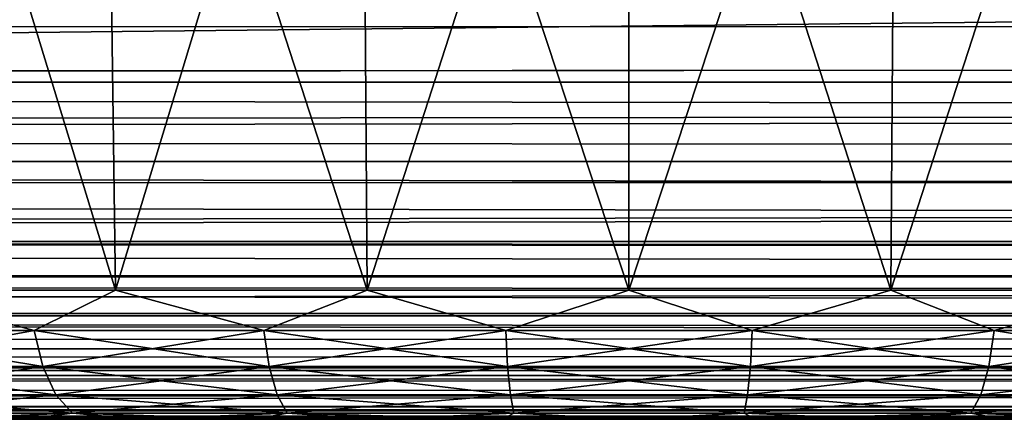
# Model space of a CAD drawing. Header units: millimetres. Extents: x -55 to 55, y -4 to 85.
# Tile 288 of 656: x -26.139 to -24.299, y -4 to -3.252. Entities that reach past the tile are written whole.
import ezdxf

# ---------------------------------------------------------------- set-up
doc = ezdxf.new("R2010")
doc.units = ezdxf.units.MM
doc.header["$LTSCALE"] = 116.785152
for name, color, linetype in [('1102', 7, 'CONTINUOUS'), ('1107', 7, 'CONTINUOUS'), ('1117', 7, 'CONTINUOUS'), ('1118', 7, 'CONTINUOUS'), ('30', 7, 'CONTINUOUS'), ('307', 7, 'CONTINUOUS'), ('31', 7, 'CONTINUOUS'), ('311', 7, 'CONTINUOUS'), ('33', 7, 'CONTINUOUS'), ('333', 7, 'CONTINUOUS'), ('857', 7, 'CONTINUOUS'), ('867', 7, 'CONTINUOUS')]:
    doc.layers.add(name, color=color, linetype=linetype)

msp = doc.modelspace()

# ---------------------------------------------------------------- linework, layer by layer
at = {"layer": '1102', "color": 7, "linetype": 'CONTINUOUS'}
for points in [[(-26.3936, -3.7587, 2.0857), (-25.9599, -3.7587, 2.3175), (-26.423, -2.2413, 2.1297), (-26.3936, -3.7587, 2.0857)], [(-26.423, -2.2413, 2.1297), (-25.9599, -3.7587, 2.3175), (-25.9802, -2.2413, 2.3664), (-26.423, -2.2413, 2.1297)], [(-25.9599, -3.7587, 2.3175), (-25.4894, -3.7587, 2.4602), (-25.9802, -2.2413, 2.3664), (-25.9599, -3.7587, 2.3175)], [(-25.9802, -2.2413, 2.3664), (-25.4894, -3.7587, 2.4602), (-25.4997, -2.2413, 2.5122), (-25.9802, -2.2413, 2.3664)], [(-25.4997, -2.2413, 2.5122), (-25, -3.7587, 2.5084), (-25, -2.2413, 2.5614), (-25.4997, -2.2413, 2.5122)], [(-25.4894, -3.7587, 2.4602), (-25, -3.7587, 2.5084), (-25.4997, -2.2413, 2.5122), (-25.4894, -3.7587, 2.4602)], [(-25, -3.7587, 2.5084), (-24.5106, -3.7587, 2.4602), (-25, -2.2413, 2.5614), (-25, -3.7587, 2.5084)], [(-25, -2.2413, 2.5614), (-24.5106, -3.7587, 2.4602), (-24.5003, -2.2413, 2.5122), (-25, -2.2413, 2.5614)], [(-24.5106, -3.7587, 2.4602), (-24.0401, -3.7587, 2.3175), (-24.5003, -2.2413, 2.5122), (-24.5106, -3.7587, 2.4602)], [(-24.5003, -2.2413, 2.5122), (-24.0401, -3.7587, 2.3175), (-24.0198, -2.2413, 2.3664), (-24.5003, -2.2413, 2.5122)]]:
    msp.add_3dface(points, dxfattribs=at)
at = {"layer": '1107', "color": 7, "linetype": 'CONTINUOUS'}
for points in [[(-25.9802, -2.2413, -2.3664), (-26.3936, -3.7587, -2.0857), (-26.423, -2.2413, -2.1297), (-25.9802, -2.2413, -2.3664)], [(-25.9599, -3.7587, -2.3175), (-26.3936, -3.7587, -2.0857), (-25.9802, -2.2413, -2.3664), (-25.9599, -3.7587, -2.3175)], [(-25.4997, -2.2413, -2.5122), (-25.9599, -3.7587, -2.3175), (-25.9802, -2.2413, -2.3664), (-25.4997, -2.2413, -2.5122)], [(-25.4894, -3.7587, -2.4602), (-25.9599, -3.7587, -2.3175), (-25.4997, -2.2413, -2.5122), (-25.4894, -3.7587, -2.4602)], [(-25, -2.2413, -2.5614), (-25.4894, -3.7587, -2.4602), (-25.4997, -2.2413, -2.5122), (-25, -2.2413, -2.5614)], [(-25, -3.7587, -2.5084), (-25.4894, -3.7587, -2.4602), (-25, -2.2413, -2.5614), (-25, -3.7587, -2.5084)], [(-24.5003, -2.2413, -2.5122), (-25, -3.7587, -2.5084), (-25, -2.2413, -2.5614), (-24.5003, -2.2413, -2.5122)], [(-24.5106, -3.7587, -2.4602), (-25, -3.7587, -2.5084), (-24.5003, -2.2413, -2.5122), (-24.5106, -3.7587, -2.4602)], [(-24.0198, -2.2413, -2.3664), (-24.5106, -3.7587, -2.4602), (-24.5003, -2.2413, -2.5122), (-24.0198, -2.2413, -2.3664)], [(-24.0401, -3.7587, -2.3175), (-24.5106, -3.7587, -2.4602), (-24.0198, -2.2413, -2.3664), (-24.0401, -3.7587, -2.3175)]]:
    msp.add_3dface(points, dxfattribs=at)
at = {"layer": '1117', "color": 7, "linetype": 'CONTINUOUS'}
for points in [[(-26.3936, -3.7587, 2.0857), (-26.503, -3.8339, 1.9903), (-26.1117, -3.8339, 2.2326), (-26.3936, -3.7587, 2.0857)], [(-25.9599, -3.7587, 2.3175), (-26.3936, -3.7587, 2.0857), (-26.1117, -3.8339, 2.2326), (-25.9599, -3.7587, 2.3175)], [(-25.9599, -3.7587, 2.3175), (-26.1117, -3.8339, 2.2326), (-25.6825, -3.8339, 2.3989), (-25.9599, -3.7587, 2.3175)], [(-25.4894, -3.7587, 2.4602), (-25.9599, -3.7587, 2.3175), (-25.6825, -3.8339, 2.3989), (-25.4894, -3.7587, 2.4602)], [(-25.4894, -3.7587, 2.4602), (-25.6825, -3.8339, 2.3989), (-25.2301, -3.8339, 2.4835), (-25.4894, -3.7587, 2.4602)], [(-25, -3.7587, 2.5084), (-25.4894, -3.7587, 2.4602), (-25.2301, -3.8339, 2.4835), (-25, -3.7587, 2.5084)], [(-25, -3.7587, 2.5084), (-25.2301, -3.8339, 2.4835), (-24.7699, -3.8339, 2.4835), (-25, -3.7587, 2.5084)], [(-24.5106, -3.7587, 2.4602), (-25, -3.7587, 2.5084), (-24.7699, -3.8339, 2.4835), (-24.5106, -3.7587, 2.4602)], [(-24.5106, -3.7587, 2.4602), (-24.7699, -3.8339, 2.4835), (-24.3175, -3.8339, 2.3989), (-24.5106, -3.7587, 2.4602)], [(-24.0401, -3.7587, 2.3175), (-24.5106, -3.7587, 2.4602), (-24.3175, -3.8339, 2.3989), (-24.0401, -3.7587, 2.3175)], [(-24.0401, -3.7587, 2.3175), (-24.3175, -3.8339, 2.3989), (-23.8883, -3.8339, 2.2326), (-24.0401, -3.7587, 2.3175)], [(-26.503, -3.8339, 1.9903), (-26.0955, -3.9012, 2.2), (-26.1117, -3.8339, 2.2326), (-26.503, -3.8339, 1.9903)], [(-26.4811, -3.9012, 1.9613), (-26.0955, -3.9012, 2.2), (-26.503, -3.8339, 1.9903), (-26.4811, -3.9012, 1.9613)], [(-26.1117, -3.8339, 2.2326), (-25.6726, -3.9012, 2.3638), (-25.6825, -3.8339, 2.3989), (-26.1117, -3.8339, 2.2326)], [(-26.0955, -3.9012, 2.2), (-25.6726, -3.9012, 2.3638), (-26.1117, -3.8339, 2.2326), (-26.0955, -3.9012, 2.2)], [(-25.6825, -3.8339, 2.3989), (-25.2268, -3.9012, 2.4472), (-25.2301, -3.8339, 2.4835), (-25.6825, -3.8339, 2.3989)], [(-25.6726, -3.9012, 2.3638), (-25.2268, -3.9012, 2.4472), (-25.6825, -3.8339, 2.3989), (-25.6726, -3.9012, 2.3638)], [(-25.2301, -3.8339, 2.4835), (-24.7732, -3.9012, 2.4472), (-24.7699, -3.8339, 2.4835), (-25.2301, -3.8339, 2.4835)], [(-25.2268, -3.9012, 2.4472), (-24.7732, -3.9012, 2.4472), (-25.2301, -3.8339, 2.4835), (-25.2268, -3.9012, 2.4472)], [(-24.7732, -3.9012, 2.4472), (-24.3274, -3.9012, 2.3638), (-24.7699, -3.8339, 2.4835), (-24.7732, -3.9012, 2.4472)], [(-24.7699, -3.8339, 2.4835), (-24.3274, -3.9012, 2.3638), (-24.3175, -3.8339, 2.3989), (-24.7699, -3.8339, 2.4835)], [(-24.3274, -3.9012, 2.3638), (-23.9045, -3.9012, 2.2), (-24.3175, -3.8339, 2.3989), (-24.3274, -3.9012, 2.3638)], [(-24.3175, -3.8339, 2.3989), (-23.9045, -3.9012, 2.2), (-23.8883, -3.8339, 2.2326), (-24.3175, -3.8339, 2.3989)], [(-26.4811, -3.9012, 1.9613), (-26.0709, -3.9544, 2.1507), (-26.0955, -3.9012, 2.2), (-26.4811, -3.9012, 1.9613)], [(-26.4479, -3.9544, 1.9173), (-26.0709, -3.9544, 2.1507), (-26.4811, -3.9012, 1.9613), (-26.4479, -3.9544, 1.9173)], [(-26.0709, -3.9544, 2.1507), (-25.6575, -3.9544, 2.3108), (-26.0955, -3.9012, 2.2), (-26.0709, -3.9544, 2.1507)], [(-26.0955, -3.9012, 2.2), (-25.6575, -3.9544, 2.3108), (-25.6726, -3.9012, 2.3638), (-26.0955, -3.9012, 2.2)], [(-25.6575, -3.9544, 2.3108), (-25.2217, -3.9544, 2.3923), (-25.6726, -3.9012, 2.3638), (-25.6575, -3.9544, 2.3108)], [(-25.6726, -3.9012, 2.3638), (-25.2217, -3.9544, 2.3923), (-25.2268, -3.9012, 2.4472), (-25.6726, -3.9012, 2.3638)], [(-25.2268, -3.9012, 2.4472), (-24.7783, -3.9544, 2.3923), (-24.7732, -3.9012, 2.4472), (-25.2268, -3.9012, 2.4472)], [(-25.2217, -3.9544, 2.3923), (-24.7783, -3.9544, 2.3923), (-25.2268, -3.9012, 2.4472), (-25.2217, -3.9544, 2.3923)], [(-24.7783, -3.9544, 2.3923), (-24.3425, -3.9544, 2.3108), (-24.7732, -3.9012, 2.4472), (-24.7783, -3.9544, 2.3923)], [(-24.7732, -3.9012, 2.4472), (-24.3425, -3.9544, 2.3108), (-24.3274, -3.9012, 2.3638), (-24.7732, -3.9012, 2.4472)], [(-24.3425, -3.9544, 2.3108), (-23.9291, -3.9544, 2.1507), (-24.3274, -3.9012, 2.3638), (-24.3425, -3.9544, 2.3108)], [(-24.3274, -3.9012, 2.3638), (-23.9291, -3.9544, 2.1507), (-23.9045, -3.9012, 2.2), (-24.3274, -3.9012, 2.3638)], [(-26.4065, -3.9884, 1.8625), (-26.0403, -3.9884, 2.0893), (-26.4479, -3.9544, 1.9173), (-26.4065, -3.9884, 1.8625)], [(-26.4479, -3.9544, 1.9173), (-26.0403, -3.9884, 2.0893), (-26.0709, -3.9544, 2.1507), (-26.4479, -3.9544, 1.9173)], [(-26.0403, -3.9884, 2.0893), (-25.6387, -3.9884, 2.2449), (-26.0709, -3.9544, 2.1507), (-26.0403, -3.9884, 2.0893)], [(-26.0709, -3.9544, 2.1507), (-25.6387, -3.9884, 2.2449), (-25.6575, -3.9544, 2.3108), (-26.0709, -3.9544, 2.1507)], [(-25.6575, -3.9544, 2.3108), (-25.2153, -3.9884, 2.324), (-25.2217, -3.9544, 2.3923), (-25.6575, -3.9544, 2.3108)], [(-25.6387, -3.9884, 2.2449), (-25.2153, -3.9884, 2.324), (-25.6575, -3.9544, 2.3108), (-25.6387, -3.9884, 2.2449)], [(-25.2217, -3.9544, 2.3923), (-24.7847, -3.9884, 2.324), (-24.7783, -3.9544, 2.3923), (-25.2217, -3.9544, 2.3923)], [(-25.2153, -3.9884, 2.324), (-24.7847, -3.9884, 2.324), (-25.2217, -3.9544, 2.3923), (-25.2153, -3.9884, 2.324)], [(-24.7847, -3.9884, 2.324), (-24.3613, -3.9884, 2.2449), (-24.7783, -3.9544, 2.3923), (-24.7847, -3.9884, 2.324)], [(-24.7783, -3.9544, 2.3923), (-24.3613, -3.9884, 2.2449), (-24.3425, -3.9544, 2.3108), (-24.7783, -3.9544, 2.3923)], [(-24.3613, -3.9884, 2.2449), (-23.9597, -3.9884, 2.0893), (-24.3425, -3.9544, 2.3108), (-24.3613, -3.9884, 2.2449)], [(-24.3425, -3.9544, 2.3108), (-23.9597, -3.9884, 2.0893), (-23.9291, -3.9544, 2.1507), (-24.3425, -3.9544, 2.3108)], [(-26.3276, -4, 1.8272), (-26.1293, -4, 1.956), (-26.4065, -3.9884, 1.8625), (-26.3276, -4, 1.8272)], [(-26.4065, -3.9884, 1.8625), (-26.1293, -4, 1.956), (-26.0403, -3.9884, 2.0893), (-26.4065, -3.9884, 1.8625)], [(-26.1293, -4, 1.956), (-25.9187, -4, 2.0633), (-26.0403, -3.9884, 2.0893), (-26.1293, -4, 1.956)], [(-26.0403, -3.9884, 2.0893), (-25.698, -4, 2.148), (-25.6387, -3.9884, 2.2449), (-26.0403, -3.9884, 2.0893)], [(-25.9187, -4, 2.0633), (-25.698, -4, 2.148), (-26.0403, -3.9884, 2.0893), (-25.9187, -4, 2.0633)], [(-25.698, -4, 2.148), (-25.4696, -4, 2.2092), (-25.6387, -3.9884, 2.2449), (-25.698, -4, 2.148)], [(-25.4696, -4, 2.2092), (-25.2361, -4, 2.2462), (-25.6387, -3.9884, 2.2449), (-25.4696, -4, 2.2092)], [(-25.6387, -3.9884, 2.2449), (-25.2361, -4, 2.2462), (-25.2153, -3.9884, 2.324), (-25.6387, -3.9884, 2.2449)], [(-25.2361, -4, 2.2462), (-25, -4, 2.2586), (-25.2153, -3.9884, 2.324), (-25.2361, -4, 2.2462)], [(-25.2153, -3.9884, 2.324), (-25, -4, 2.2586), (-24.7847, -3.9884, 2.324), (-25.2153, -3.9884, 2.324)], [(-25, -4, 2.2586), (-24.7639, -4, 2.2462), (-24.7847, -3.9884, 2.324), (-25, -4, 2.2586)], [(-24.7639, -4, 2.2462), (-24.5304, -4, 2.2092), (-24.7847, -3.9884, 2.324), (-24.7639, -4, 2.2462)], [(-24.7847, -3.9884, 2.324), (-24.5304, -4, 2.2092), (-24.3613, -3.9884, 2.2449), (-24.7847, -3.9884, 2.324)], [(-24.5304, -4, 2.2092), (-24.302, -4, 2.148), (-24.3613, -3.9884, 2.2449), (-24.5304, -4, 2.2092)], [(-24.3613, -3.9884, 2.2449), (-24.0813, -4, 2.0633), (-23.9597, -3.9884, 2.0893), (-24.3613, -3.9884, 2.2449)], [(-24.302, -4, 2.148), (-24.0813, -4, 2.0633), (-24.3613, -3.9884, 2.2449), (-24.302, -4, 2.148)]]:
    msp.add_3dface(points, dxfattribs=at)
at = {"layer": '1118', "color": 7, "linetype": 'CONTINUOUS'}
for points in [[(-26.3936, -3.7587, -2.0857), (-26.1117, -3.8339, -2.2326), (-26.503, -3.8339, -1.9903), (-26.3936, -3.7587, -2.0857)], [(-26.3936, -3.7587, -2.0857), (-25.9599, -3.7587, -2.3175), (-26.1117, -3.8339, -2.2326), (-26.3936, -3.7587, -2.0857)], [(-25.9599, -3.7587, -2.3175), (-25.6825, -3.8339, -2.3989), (-26.1117, -3.8339, -2.2326), (-25.9599, -3.7587, -2.3175)], [(-25.9599, -3.7587, -2.3175), (-25.4894, -3.7587, -2.4602), (-25.6825, -3.8339, -2.3989), (-25.9599, -3.7587, -2.3175)], [(-25.4894, -3.7587, -2.4602), (-25.2301, -3.8339, -2.4835), (-25.6825, -3.8339, -2.3989), (-25.4894, -3.7587, -2.4602)], [(-25.4894, -3.7587, -2.4602), (-25, -3.7587, -2.5084), (-25.2301, -3.8339, -2.4835), (-25.4894, -3.7587, -2.4602)], [(-25, -3.7587, -2.5084), (-24.7699, -3.8339, -2.4835), (-25.2301, -3.8339, -2.4835), (-25, -3.7587, -2.5084)], [(-25, -3.7587, -2.5084), (-24.5106, -3.7587, -2.4602), (-24.7699, -3.8339, -2.4835), (-25, -3.7587, -2.5084)], [(-24.5106, -3.7587, -2.4602), (-24.3175, -3.8339, -2.3989), (-24.7699, -3.8339, -2.4835), (-24.5106, -3.7587, -2.4602)], [(-24.5106, -3.7587, -2.4602), (-24.0401, -3.7587, -2.3175), (-24.3175, -3.8339, -2.3989), (-24.5106, -3.7587, -2.4602)], [(-24.0401, -3.7587, -2.3175), (-23.8883, -3.8339, -2.2326), (-24.3175, -3.8339, -2.3989), (-24.0401, -3.7587, -2.3175)], [(-26.1117, -3.8339, -2.2326), (-26.4811, -3.9012, -1.9613), (-26.503, -3.8339, -1.9903), (-26.1117, -3.8339, -2.2326)], [(-26.0955, -3.9012, -2.2), (-26.4811, -3.9012, -1.9613), (-26.1117, -3.8339, -2.2326), (-26.0955, -3.9012, -2.2)], [(-25.6825, -3.8339, -2.3989), (-26.0955, -3.9012, -2.2), (-26.1117, -3.8339, -2.2326), (-25.6825, -3.8339, -2.3989)], [(-25.6726, -3.9012, -2.3638), (-26.0955, -3.9012, -2.2), (-25.6825, -3.8339, -2.3989), (-25.6726, -3.9012, -2.3638)], [(-25.2301, -3.8339, -2.4835), (-25.6726, -3.9012, -2.3638), (-25.6825, -3.8339, -2.3989), (-25.2301, -3.8339, -2.4835)], [(-25.2268, -3.9012, -2.4472), (-25.6726, -3.9012, -2.3638), (-25.2301, -3.8339, -2.4835), (-25.2268, -3.9012, -2.4472)], [(-24.7699, -3.8339, -2.4835), (-25.2268, -3.9012, -2.4472), (-25.2301, -3.8339, -2.4835), (-24.7699, -3.8339, -2.4835)], [(-24.7732, -3.9012, -2.4472), (-25.2268, -3.9012, -2.4472), (-24.7699, -3.8339, -2.4835), (-24.7732, -3.9012, -2.4472)], [(-24.3274, -3.9012, -2.3638), (-24.7732, -3.9012, -2.4472), (-24.3175, -3.8339, -2.3989), (-24.3274, -3.9012, -2.3638)], [(-24.3175, -3.8339, -2.3989), (-24.7732, -3.9012, -2.4472), (-24.7699, -3.8339, -2.4835), (-24.3175, -3.8339, -2.3989)], [(-23.9045, -3.9012, -2.2), (-24.3274, -3.9012, -2.3638), (-23.8883, -3.8339, -2.2326), (-23.9045, -3.9012, -2.2)], [(-23.8883, -3.8339, -2.2326), (-24.3274, -3.9012, -2.3638), (-24.3175, -3.8339, -2.3989), (-23.8883, -3.8339, -2.2326)], [(-26.0955, -3.9012, -2.2), (-26.4479, -3.9544, -1.9173), (-26.4811, -3.9012, -1.9613), (-26.0955, -3.9012, -2.2)], [(-26.0709, -3.9544, -2.1507), (-26.4479, -3.9544, -1.9173), (-26.0955, -3.9012, -2.2), (-26.0709, -3.9544, -2.1507)], [(-25.6726, -3.9012, -2.3638), (-26.0709, -3.9544, -2.1507), (-26.0955, -3.9012, -2.2), (-25.6726, -3.9012, -2.3638)], [(-25.6575, -3.9544, -2.3108), (-26.0709, -3.9544, -2.1507), (-25.6726, -3.9012, -2.3638), (-25.6575, -3.9544, -2.3108)], [(-25.2268, -3.9012, -2.4472), (-25.6575, -3.9544, -2.3108), (-25.6726, -3.9012, -2.3638), (-25.2268, -3.9012, -2.4472)], [(-25.2217, -3.9544, -2.3923), (-25.6575, -3.9544, -2.3108), (-25.2268, -3.9012, -2.4472), (-25.2217, -3.9544, -2.3923)], [(-24.7732, -3.9012, -2.4472), (-25.2217, -3.9544, -2.3923), (-25.2268, -3.9012, -2.4472), (-24.7732, -3.9012, -2.4472)], [(-24.7783, -3.9544, -2.3923), (-25.2217, -3.9544, -2.3923), (-24.7732, -3.9012, -2.4472), (-24.7783, -3.9544, -2.3923)], [(-24.3425, -3.9544, -2.3108), (-24.7783, -3.9544, -2.3923), (-24.3274, -3.9012, -2.3638), (-24.3425, -3.9544, -2.3108)], [(-24.3274, -3.9012, -2.3638), (-24.7783, -3.9544, -2.3923), (-24.7732, -3.9012, -2.4472), (-24.3274, -3.9012, -2.3638)], [(-23.9291, -3.9544, -2.1507), (-24.3425, -3.9544, -2.3108), (-23.9045, -3.9012, -2.2), (-23.9291, -3.9544, -2.1507)], [(-23.9045, -3.9012, -2.2), (-24.3425, -3.9544, -2.3108), (-24.3274, -3.9012, -2.3638), (-23.9045, -3.9012, -2.2)], [(-26.0709, -3.9544, -2.1507), (-26.4065, -3.9884, -1.8625), (-26.4479, -3.9544, -1.9173), (-26.0709, -3.9544, -2.1507)], [(-26.0403, -3.9884, -2.0893), (-26.4065, -3.9884, -1.8625), (-26.0709, -3.9544, -2.1507), (-26.0403, -3.9884, -2.0893)], [(-25.6575, -3.9544, -2.3108), (-26.0403, -3.9884, -2.0893), (-26.0709, -3.9544, -2.1507), (-25.6575, -3.9544, -2.3108)], [(-25.6387, -3.9884, -2.2449), (-26.0403, -3.9884, -2.0893), (-25.6575, -3.9544, -2.3108), (-25.6387, -3.9884, -2.2449)], [(-25.2217, -3.9544, -2.3923), (-25.6387, -3.9884, -2.2449), (-25.6575, -3.9544, -2.3108), (-25.2217, -3.9544, -2.3923)], [(-25.2153, -3.9884, -2.324), (-25.6387, -3.9884, -2.2449), (-25.2217, -3.9544, -2.3923), (-25.2153, -3.9884, -2.324)], [(-24.7783, -3.9544, -2.3923), (-25.2153, -3.9884, -2.324), (-25.2217, -3.9544, -2.3923), (-24.7783, -3.9544, -2.3923)], [(-24.7847, -3.9884, -2.324), (-25.2153, -3.9884, -2.324), (-24.7783, -3.9544, -2.3923), (-24.7847, -3.9884, -2.324)], [(-24.3613, -3.9884, -2.2449), (-24.7847, -3.9884, -2.324), (-24.3425, -3.9544, -2.3108), (-24.3613, -3.9884, -2.2449)], [(-24.3425, -3.9544, -2.3108), (-24.7847, -3.9884, -2.324), (-24.7783, -3.9544, -2.3923), (-24.3425, -3.9544, -2.3108)], [(-23.9597, -3.9884, -2.0893), (-24.3613, -3.9884, -2.2449), (-23.9291, -3.9544, -2.1507), (-23.9597, -3.9884, -2.0893)], [(-23.9291, -3.9544, -2.1507), (-24.3613, -3.9884, -2.2449), (-24.3425, -3.9544, -2.3108), (-23.9291, -3.9544, -2.1507)], [(-26.0403, -3.9884, -2.0893), (-26.3276, -4, -1.8272), (-26.4065, -3.9884, -1.8625), (-26.0403, -3.9884, -2.0893)], [(-26.1293, -4, -1.956), (-26.3276, -4, -1.8272), (-26.0403, -3.9884, -2.0893), (-26.1293, -4, -1.956)], [(-25.9187, -4, -2.0633), (-26.1293, -4, -1.956), (-26.0403, -3.9884, -2.0893), (-25.9187, -4, -2.0633)], [(-25.6387, -3.9884, -2.2449), (-25.9187, -4, -2.0633), (-26.0403, -3.9884, -2.0893), (-25.6387, -3.9884, -2.2449)], [(-25.698, -4, -2.148), (-25.9187, -4, -2.0633), (-25.6387, -3.9884, -2.2449), (-25.698, -4, -2.148)], [(-25.4696, -4, -2.2092), (-25.698, -4, -2.148), (-25.6387, -3.9884, -2.2449), (-25.4696, -4, -2.2092)], [(-25.2153, -3.9884, -2.324), (-25.4696, -4, -2.2092), (-25.6387, -3.9884, -2.2449), (-25.2153, -3.9884, -2.324)], [(-25.2361, -4, -2.2462), (-25.4696, -4, -2.2092), (-25.2153, -3.9884, -2.324), (-25.2361, -4, -2.2462)], [(-25, -4, -2.2586), (-25.2361, -4, -2.2462), (-25.2153, -3.9884, -2.324), (-25, -4, -2.2586)], [(-24.7847, -3.9884, -2.324), (-25, -4, -2.2586), (-25.2153, -3.9884, -2.324), (-24.7847, -3.9884, -2.324)], [(-24.7639, -4, -2.2462), (-25, -4, -2.2586), (-24.7847, -3.9884, -2.324), (-24.7639, -4, -2.2462)], [(-24.3613, -3.9884, -2.2449), (-24.7639, -4, -2.2462), (-24.7847, -3.9884, -2.324), (-24.3613, -3.9884, -2.2449)], [(-24.5304, -4, -2.2092), (-24.7639, -4, -2.2462), (-24.3613, -3.9884, -2.2449), (-24.5304, -4, -2.2092)], [(-24.302, -4, -2.148), (-24.5304, -4, -2.2092), (-24.3613, -3.9884, -2.2449), (-24.302, -4, -2.148)], [(-23.9597, -3.9884, -2.0893), (-24.302, -4, -2.148), (-24.3613, -3.9884, -2.2449), (-23.9597, -3.9884, -2.0893)], [(-24.0813, -4, -2.0633), (-24.302, -4, -2.148), (-23.9597, -3.9884, -2.0893), (-24.0813, -4, -2.0633)]]:
    msp.add_3dface(points, dxfattribs=at)
at = {"layer": '30', "color": 7, "linetype": 'CONTINUOUS'}
for points in [[(48.9335, -4, 49.9328), (50.3474, -4, 50.3474), (-50.8343, -4, 50.3474), (48.9335, -4, 49.9328)], [(-48.9335, -4, 49.9328), (48.9335, -4, 49.9328), (-50.8343, -4, 50.3474), (-48.9335, -4, 49.9328)], [(50.3474, -4, -50.3474), (-48.9335, -4, -49.9328), (-50.8343, -4, -50.3474), (50.3474, -4, -50.3474)], [(48.9335, -4, -49.9328), (-48.9335, -4, -49.9328), (50.3474, -4, -50.3474), (48.9335, -4, -49.9328)]]:
    msp.add_3dface(points, dxfattribs=at)
at = {"layer": '307', "color": 7, "linetype": 'CONTINUOUS'}
for points in [[(48.9335, -3.5174, -49.4331), (-48.9335, -3.5174, -49.4331), (-48.9335, -3.6673, -49.4617), (48.9335, -3.5174, -49.4331)], [(48.9335, -3.6673, -49.4617), (48.9335, -3.5174, -49.4331), (-48.9335, -3.6673, -49.4617), (48.9335, -3.6673, -49.4617)], [(48.9335, -3.8021, -49.5344), (48.9335, -3.6673, -49.4617), (-48.9335, -3.8021, -49.5344), (48.9335, -3.8021, -49.5344)], [(-48.9335, -3.8021, -49.5344), (48.9335, -3.6673, -49.4617), (-48.9335, -3.6673, -49.4617), (-48.9335, -3.8021, -49.5344)], [(-48.9335, -3.9085, -49.6445), (48.9335, -3.8021, -49.5344), (-48.9335, -3.8021, -49.5344), (-48.9335, -3.9085, -49.6445)], [(48.9335, -3.9085, -49.6445), (48.9335, -3.8021, -49.5344), (-48.9335, -3.9085, -49.6445), (48.9335, -3.9085, -49.6445)], [(48.9335, -3.9766, -49.7817), (48.9335, -3.9085, -49.6445), (-48.9335, -3.9766, -49.7817), (48.9335, -3.9766, -49.7817)], [(-48.9335, -3.9766, -49.7817), (48.9335, -3.9085, -49.6445), (-48.9335, -3.9085, -49.6445), (-48.9335, -3.9766, -49.7817)], [(-48.9335, -4, -49.9328), (48.9335, -4, -49.9328), (48.9335, -3.9766, -49.7817), (-48.9335, -4, -49.9328)], [(-48.9335, -4, -49.9328), (48.9335, -3.9766, -49.7817), (-48.9335, -3.9766, -49.7817), (-48.9335, -4, -49.9328)]]:
    msp.add_3dface(points, dxfattribs=at)
at = {"layer": '31', "color": 7, "linetype": 'CONTINUOUS'}
for points in [[(-48.9335, -3.5174, -49.4331), (48.9335, -3.5174, -49.4331), (-48.8973, -2.4826, -49.397), (-48.9335, -3.5174, -49.4331)], [(-48.8973, -2.4826, -49.397), (48.9335, -3.5174, -49.4331), (48.8973, -2.4826, -49.397), (-48.8973, -2.4826, -49.397)]]:
    msp.add_3dface(points, dxfattribs=at)
at = {"layer": '311', "color": 7, "linetype": 'CONTINUOUS'}
for points in [[(-48.9335, -3.5174, 49.4331), (48.9335, -3.5174, 49.4331), (48.9335, -3.6673, 49.4617), (-48.9335, -3.5174, 49.4331)], [(-48.9335, -3.6673, 49.4617), (-48.9335, -3.5174, 49.4331), (48.9335, -3.6673, 49.4617), (-48.9335, -3.6673, 49.4617)], [(48.9335, -3.8021, 49.5344), (-48.9335, -3.6673, 49.4617), (48.9335, -3.6673, 49.4617), (48.9335, -3.8021, 49.5344)], [(-48.9335, -3.8021, 49.5344), (-48.9335, -3.6673, 49.4617), (48.9335, -3.8021, 49.5344), (-48.9335, -3.8021, 49.5344)], [(-48.9335, -3.9085, 49.6445), (-48.9335, -3.8021, 49.5344), (48.9335, -3.9085, 49.6445), (-48.9335, -3.9085, 49.6445)], [(48.9335, -3.9085, 49.6445), (-48.9335, -3.8021, 49.5344), (48.9335, -3.8021, 49.5344), (48.9335, -3.9085, 49.6445)], [(-48.9335, -3.9766, 49.7817), (-48.9335, -3.9085, 49.6445), (48.9335, -3.9766, 49.7817), (-48.9335, -3.9766, 49.7817)], [(48.9335, -3.9766, 49.7817), (-48.9335, -3.9085, 49.6445), (48.9335, -3.9085, 49.6445), (48.9335, -3.9766, 49.7817)], [(48.9335, -4, 49.9328), (-48.9335, -4, 49.9328), (-48.9335, -3.9766, 49.7817), (48.9335, -4, 49.9328)], [(48.9335, -4, 49.9328), (-48.9335, -3.9766, 49.7817), (48.9335, -3.9766, 49.7817), (48.9335, -4, 49.9328)]]:
    msp.add_3dface(points, dxfattribs=at)
at = {"layer": '33', "color": 7, "linetype": 'CONTINUOUS'}
for points in [[(48.9335, -3.5174, 49.4331), (-48.9335, -3.5174, 49.4331), (48.8973, -2.4826, 49.397), (48.9335, -3.5174, 49.4331)], [(48.8973, -2.4826, 49.397), (-48.9335, -3.5174, 49.4331), (-48.8973, -2.4826, 49.397), (48.8973, -2.4826, 49.397)]]:
    msp.add_3dface(points, dxfattribs=at)
at = {"layer": '333', "color": 7, "linetype": 'CONTINUOUS'}
for points in [[(-22.7414, -4), (-27.2586, -4), (-27.2462, -4, -0.2359), (-22.7414, -4)], [(-22.7538, -4, 0.2359), (-27.2586, -4), (-22.7414, -4), (-22.7538, -4, 0.2359)], [(-27.2462, -4, 0.2359), (-27.2586, -4), (-22.7538, -4, 0.2359), (-27.2462, -4, 0.2359)], [(-27.2093, -4, -0.4694), (-22.7538, -4, -0.2359), (-27.2462, -4, -0.2359), (-27.2093, -4, -0.4694)], [(-22.7538, -4, -0.2359), (-22.7414, -4), (-27.2462, -4, -0.2359), (-22.7538, -4, -0.2359)], [(-22.7907, -4, 0.4694), (-27.2462, -4, 0.2359), (-22.7538, -4, 0.2359), (-22.7907, -4, 0.4694)], [(-27.2093, -4, 0.4694), (-27.2462, -4, 0.2359), (-22.7907, -4, 0.4694), (-27.2093, -4, 0.4694)], [(-27.1481, -4, -0.6978), (-22.7907, -4, -0.4694), (-27.2093, -4, -0.4694), (-27.1481, -4, -0.6978)], [(-22.7907, -4, -0.4694), (-22.7538, -4, -0.2359), (-27.2093, -4, -0.4694), (-22.7907, -4, -0.4694)], [(-22.8519, -4, 0.6978), (-27.2093, -4, 0.4694), (-22.7907, -4, 0.4694), (-22.8519, -4, 0.6978)], [(-27.1481, -4, 0.6978), (-27.2093, -4, 0.4694), (-22.8519, -4, 0.6978), (-27.1481, -4, 0.6978)], [(-27.0634, -4, -0.9185), (-22.8519, -4, -0.6978), (-27.1481, -4, -0.6978), (-27.0634, -4, -0.9185)], [(-22.8519, -4, -0.6978), (-22.7907, -4, -0.4694), (-27.1481, -4, -0.6978), (-22.8519, -4, -0.6978)], [(-22.9366, -4, 0.9185), (-27.1481, -4, 0.6978), (-22.8519, -4, 0.6978), (-22.9366, -4, 0.9185)], [(-27.0634, -4, 0.9185), (-27.1481, -4, 0.6978), (-22.9366, -4, 0.9185), (-27.0634, -4, 0.9185)], [(-26.956, -4, -1.1292), (-22.9366, -4, -0.9185), (-27.0634, -4, -0.9185), (-26.956, -4, -1.1292)], [(-22.9366, -4, -0.9185), (-22.8519, -4, -0.6978), (-27.0634, -4, -0.9185), (-22.9366, -4, -0.9185)], [(-23.044, -4, 1.1292), (-27.0634, -4, 0.9185), (-22.9366, -4, 0.9185), (-23.044, -4, 1.1292)], [(-26.956, -4, 1.1292), (-27.0634, -4, 0.9185), (-23.044, -4, 1.1292), (-26.956, -4, 1.1292)], [(-26.8273, -4, -1.3275), (-23.044, -4, -1.1292), (-26.956, -4, -1.1292), (-26.8273, -4, -1.3275)], [(-23.044, -4, -1.1292), (-22.9366, -4, -0.9185), (-26.956, -4, -1.1292), (-23.044, -4, -1.1292)], [(-23.1727, -4, 1.3275), (-26.956, -4, 1.1292), (-23.044, -4, 1.1292), (-23.1727, -4, 1.3275)], [(-26.8273, -4, 1.3275), (-26.956, -4, 1.1292), (-23.1727, -4, 1.3275), (-26.8273, -4, 1.3275)], [(-23.1727, -4, -1.3275), (-23.044, -4, -1.1292), (-26.8273, -4, -1.3275), (-23.1727, -4, -1.3275)], [(-26.6785, -4, -1.5112), (-23.1727, -4, -1.3275), (-26.8273, -4, -1.3275), (-26.6785, -4, -1.5112)], [(-23.3215, -4, 1.5112), (-26.8273, -4, 1.3275), (-23.1727, -4, 1.3275), (-23.3215, -4, 1.5112)], [(-26.6785, -4, 1.5112), (-26.8273, -4, 1.3275), (-23.3215, -4, 1.5112), (-26.6785, -4, 1.5112)], [(-26.5113, -4, -1.6784), (-23.3215, -4, -1.5112), (-26.6785, -4, -1.5112), (-26.5113, -4, -1.6784)], [(-23.3215, -4, -1.5112), (-23.1727, -4, -1.3275), (-26.6785, -4, -1.5112), (-23.3215, -4, -1.5112)], [(-23.4887, -4, 1.6784), (-26.6785, -4, 1.5112), (-23.3215, -4, 1.5112), (-23.4887, -4, 1.6784)], [(-26.5113, -4, 1.6784), (-26.6785, -4, 1.5112), (-23.4887, -4, 1.6784), (-26.5113, -4, 1.6784)], [(-26.3276, -4, -1.8272), (-23.4887, -4, -1.6784), (-26.5113, -4, -1.6784), (-26.3276, -4, -1.8272)], [(-23.4887, -4, -1.6784), (-23.3215, -4, -1.5112), (-26.5113, -4, -1.6784), (-23.4887, -4, -1.6784)], [(-23.6724, -4, 1.8272), (-26.5113, -4, 1.6784), (-23.4887, -4, 1.6784), (-23.6724, -4, 1.8272)], [(-26.3276, -4, 1.8272), (-26.5113, -4, 1.6784), (-23.6724, -4, 1.8272), (-26.3276, -4, 1.8272)], [(-26.1293, -4, -1.956), (-23.6724, -4, -1.8272), (-26.3276, -4, -1.8272), (-26.1293, -4, -1.956)], [(-23.6724, -4, -1.8272), (-23.4887, -4, -1.6784), (-26.3276, -4, -1.8272), (-23.6724, -4, -1.8272)], [(-23.8707, -4, 1.956), (-26.3276, -4, 1.8272), (-23.6724, -4, 1.8272), (-23.8707, -4, 1.956)], [(-26.1293, -4, 1.956), (-26.3276, -4, 1.8272), (-23.8707, -4, 1.956), (-26.1293, -4, 1.956)], [(-25.9187, -4, -2.0633), (-23.8707, -4, -1.956), (-26.1293, -4, -1.956), (-25.9187, -4, -2.0633)], [(-23.8707, -4, -1.956), (-23.6724, -4, -1.8272), (-26.1293, -4, -1.956), (-23.8707, -4, -1.956)], [(-24.0813, -4, 2.0633), (-26.1293, -4, 1.956), (-23.8707, -4, 1.956), (-24.0813, -4, 2.0633)], [(-25.9187, -4, 2.0633), (-26.1293, -4, 1.956), (-24.0813, -4, 2.0633), (-25.9187, -4, 2.0633)], [(-24.302, -4, 2.148), (-25.9187, -4, 2.0633), (-24.0813, -4, 2.0633), (-24.302, -4, 2.148)], [(-25.698, -4, 2.148), (-25.9187, -4, 2.0633), (-24.302, -4, 2.148), (-25.698, -4, 2.148)], [(-25.698, -4, -2.148), (-24.0813, -4, -2.0633), (-25.9187, -4, -2.0633), (-25.698, -4, -2.148)], [(-24.0813, -4, -2.0633), (-23.8707, -4, -1.956), (-25.9187, -4, -2.0633), (-24.0813, -4, -2.0633)], [(-24.5304, -4, 2.2092), (-25.698, -4, 2.148), (-24.302, -4, 2.148), (-24.5304, -4, 2.2092)], [(-25.4696, -4, 2.2092), (-25.698, -4, 2.148), (-24.5304, -4, 2.2092), (-25.4696, -4, 2.2092)], [(-25.4696, -4, -2.2092), (-24.302, -4, -2.148), (-25.698, -4, -2.148), (-25.4696, -4, -2.2092)], [(-24.302, -4, -2.148), (-24.0813, -4, -2.0633), (-25.698, -4, -2.148), (-24.302, -4, -2.148)], [(-24.7639, -4, 2.2462), (-25.4696, -4, 2.2092), (-24.5304, -4, 2.2092), (-24.7639, -4, 2.2462)], [(-25.2361, -4, 2.2462), (-25.4696, -4, 2.2092), (-24.7639, -4, 2.2462), (-25.2361, -4, 2.2462)], [(-25.2361, -4, -2.2462), (-24.5304, -4, -2.2092), (-25.4696, -4, -2.2092), (-25.2361, -4, -2.2462)], [(-24.5304, -4, -2.2092), (-24.302, -4, -2.148), (-25.4696, -4, -2.2092), (-24.5304, -4, -2.2092)], [(-25, -4, 2.2586), (-25.2361, -4, 2.2462), (-24.7639, -4, 2.2462), (-25, -4, 2.2586)], [(-25, -4, -2.2586), (-24.7639, -4, -2.2462), (-25.2361, -4, -2.2462), (-25, -4, -2.2586)], [(-24.7639, -4, -2.2462), (-24.5304, -4, -2.2092), (-25.2361, -4, -2.2462), (-24.7639, -4, -2.2462)]]:
    msp.add_3dface(points, dxfattribs=at)
at = {"layer": '857', "color": 7, "linetype": 'CONTINUOUS'}
for points in [[(-50.462, -3.2607, 51.3128), (50.3474, -3.0262, 51.347), (-50.4548, -3.2459, 51.3167), (-50.462, -3.2607, 51.3128)], [(50.3474, -3.0262, 51.347), (-50.462, -3.2607, 51.3128), (50.3474, -3.2798, 51.3074), (50.3474, -3.0262, 51.347)], [(-50.462, -3.2607, 51.3128), (-50.5158, -3.3703, 51.2763), (50.3474, -3.2798, 51.3074), (-50.462, -3.2607, 51.3128)], [(50.3474, -3.2798, 51.3074), (-50.5158, -3.3703, 51.2763), (50.3474, -3.366, 51.278), (50.3474, -3.2798, 51.3074)], [(50.3474, -3.366, 51.278), (-50.5671, -3.4744, 51.2277), (50.3474, -3.515, 51.2045), (50.3474, -3.366, 51.278)], [(-50.5597, -3.4593, 51.2357), (-50.5671, -3.4744, 51.2277), (50.3474, -3.366, 51.278), (-50.5597, -3.4593, 51.2357)], [(-50.5158, -3.3703, 51.2763), (-50.5597, -3.4593, 51.2357), (50.3474, -3.366, 51.278), (-50.5158, -3.3703, 51.2763)], [(-50.5671, -3.4744, 51.2277), (-50.6151, -3.5713, 51.1681), (50.3474, -3.515, 51.2045), (-50.5671, -3.4744, 51.2277)], [(-50.6151, -3.5713, 51.1681), (-50.6595, -3.6606, 51.0981), (50.3474, -3.515, 51.2045), (-50.6151, -3.5713, 51.1681)], [(50.3474, -3.515, 51.2045), (-50.6595, -3.6606, 51.0981), (50.3474, -3.7071, 51.0545), (50.3474, -3.515, 51.2045)], [(-50.6595, -3.6606, 51.0981), (-50.6987, -3.7391, 51.021), (50.3474, -3.7071, 51.0545), (-50.6595, -3.6606, 51.0981)], [(50.3474, -3.7071, 51.0545), (-50.6987, -3.7391, 51.021), (50.3474, -3.7163, 51.0452), (50.3474, -3.7071, 51.0545)], [(50.3474, -3.7163, 51.0452), (-50.6987, -3.7391, 51.021), (50.3474, -3.8, 50.9474), (50.3474, -3.7163, 51.0452)], [(-50.6987, -3.7391, 51.021), (-50.7334, -3.8083, 50.9362), (50.3474, -3.8, 50.9474), (-50.6987, -3.7391, 51.021)], [(50.3474, -3.8, 50.9474), (-50.7632, -3.867, 50.8457), (50.3474, -3.8704, 50.8398), (50.3474, -3.8, 50.9474)], [(-50.7521, -3.8453, 50.8817), (-50.7632, -3.867, 50.8457), (50.3474, -3.8, 50.9474), (-50.7521, -3.8453, 50.8817)], [(-50.7334, -3.8083, 50.9362), (-50.7521, -3.8453, 50.8817), (50.3474, -3.8, 50.9474), (-50.7334, -3.8083, 50.9362)], [(-50.7632, -3.867, 50.8457), (-50.7878, -3.915, 50.7508), (50.3474, -3.8704, 50.8398), (-50.7632, -3.867, 50.8457)], [(50.3474, -3.8704, 50.8398), (-50.7878, -3.915, 50.7508), (50.3474, -3.9264, 50.724), (50.3474, -3.8704, 50.8398)], [(-50.7878, -3.915, 50.7508), (-50.8072, -3.9523, 50.6526), (50.3474, -3.9264, 50.724), (-50.7878, -3.915, 50.7508)], [(50.3474, -3.9264, 50.724), (-50.8072, -3.9523, 50.6526), (50.3474, -3.9671, 50.602), (50.3474, -3.9264, 50.724)], [(-50.8072, -3.9523, 50.6526), (-50.8214, -3.9788, 50.5522), (50.3474, -3.9671, 50.602), (-50.8072, -3.9523, 50.6526)], [(50.3474, -3.9671, 50.602), (-50.8214, -3.9788, 50.5522), (50.3474, -3.9917, 50.4757), (50.3474, -3.9671, 50.602)], [(-50.8343, -4, 50.3474), (50.3474, -4, 50.3474), (50.3474, -3.9917, 50.4757), (-50.8343, -4, 50.3474)], [(-50.8304, -3.9947, 50.4507), (-50.8343, -4, 50.3474), (50.3474, -3.9917, 50.4757), (-50.8304, -3.9947, 50.4507)], [(-50.8214, -3.9788, 50.5522), (-50.8304, -3.9947, 50.4507), (50.3474, -3.9917, 50.4757), (-50.8214, -3.9788, 50.5522)]]:
    msp.add_3dface(points, dxfattribs=at)
at = {"layer": '867', "color": 7, "linetype": 'CONTINUOUS'}
for points in [[(-50.3474, -3.0262, -51.347), (50.3474, -3.2798, -51.3074), (-50.4057, -3.1458, -51.3367), (-50.3474, -3.0262, -51.347)], [(-50.3474, -3.0262, -51.347), (50.3474, -3.0262, -51.347), (50.3474, -3.2798, -51.3074), (-50.3474, -3.0262, -51.347)], [(-50.4057, -3.1458, -51.3367), (50.3474, -3.2798, -51.3074), (-50.462, -3.2606, -51.3128), (-50.4057, -3.1458, -51.3367)], [(-50.462, -3.2606, -51.3128), (50.3474, -3.2798, -51.3074), (-50.5158, -3.3702, -51.2763), (-50.462, -3.2606, -51.3128)], [(50.3474, -3.2798, -51.3074), (50.3474, -3.5153, -51.2044), (-50.5158, -3.3702, -51.2763), (50.3474, -3.2798, -51.3074)], [(-50.5158, -3.3702, -51.2763), (50.3474, -3.5153, -51.2044), (-50.5671, -3.4743, -51.2277), (-50.5158, -3.3702, -51.2763)], [(-50.5671, -3.4743, -51.2277), (50.3474, -3.5153, -51.2044), (-50.6151, -3.5713, -51.1681), (-50.5671, -3.4743, -51.2277)], [(50.3474, -3.5153, -51.2044), (50.3474, -3.7167, -51.0448), (-50.6151, -3.5713, -51.1681), (50.3474, -3.5153, -51.2044)], [(-50.6151, -3.5713, -51.1681), (50.3474, -3.7167, -51.0448), (-50.6591, -3.6598, -51.0988), (-50.6151, -3.5713, -51.1681)], [(-50.6591, -3.6598, -51.0988), (50.3474, -3.7167, -51.0448), (-50.6986, -3.7391, -51.021), (-50.6591, -3.6598, -51.0988)], [(50.3474, -3.7167, -51.0448), (50.3474, -3.8707, -50.8391), (-50.6986, -3.7391, -51.021), (50.3474, -3.7167, -51.0448)], [(-50.6986, -3.7391, -51.021), (50.3474, -3.8707, -50.8391), (-50.7334, -3.8083, -50.9362), (-50.6986, -3.7391, -51.021)], [(-50.7334, -3.8083, -50.9362), (50.3474, -3.8707, -50.8391), (-50.7632, -3.867, -50.8457), (-50.7334, -3.8083, -50.9362)], [(-50.7632, -3.867, -50.8457), (50.3474, -3.8707, -50.8391), (-50.7878, -3.915, -50.7508), (-50.7632, -3.867, -50.8457)], [(50.3474, -3.8707, -50.8391), (50.3474, -3.9673, -50.601), (-50.7878, -3.915, -50.7508), (50.3474, -3.8707, -50.8391)], [(-50.7878, -3.915, -50.7508), (50.3474, -3.9673, -50.601), (-50.8072, -3.9523, -50.6526), (-50.7878, -3.915, -50.7508)], [(-50.8072, -3.9523, -50.6526), (50.3474, -3.9673, -50.601), (-50.8214, -3.9788, -50.5522), (-50.8072, -3.9523, -50.6526)], [(50.3474, -3.9673, -50.601), (50.3474, -4, -50.3474), (-50.8214, -3.9788, -50.5522), (50.3474, -3.9673, -50.601)], [(-50.8214, -3.9788, -50.5522), (50.3474, -4, -50.3474), (-50.8304, -3.9947, -50.4506), (-50.8214, -3.9788, -50.5522)], [(50.3474, -4, -50.3474), (-50.8343, -4, -50.3474), (-50.8304, -3.9947, -50.4506), (50.3474, -4, -50.3474)]]:
    msp.add_3dface(points, dxfattribs=at)

doc.saveas('drawing.dxf')
